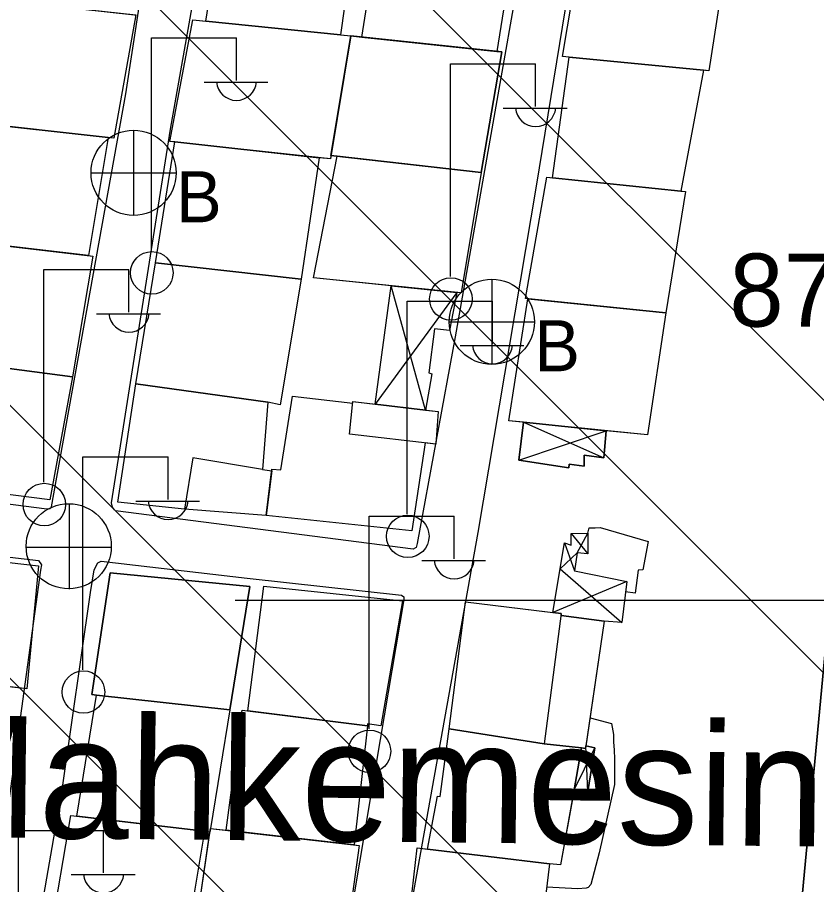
# Model space of a CAD drawing. Extents: x 417995 to 421451, y 4454518 to 4458015.
# Drawn here: x 420914.5 to 420980.3, y 4456783.5 to 4456854.9 of the extents above; entities that cross this region are included whole.
import ezdxf

# ---------------------------------------------------------------- set-up
doc = ezdxf.new("R2010")
doc.units = 0
for name, color, linetype in [('ADAKENARI', 7, 'Continuous'), ('B_Mesken', 7, 'Continuous'), ('B_Sundurma', 7, 'Continuous'), ('B_Teras', 7, 'Continuous'), ('IPTAL', 7, 'Continuous'), ('PL_AYA_BOLGE_PARKI', 7, 'Continuous'), ('PL_KON_ONE_100', 7, 'Continuous'), ('S_Elektrik_Diregi', 7, 'Continuous'), ('S_Rogar_Kapagi', 7, 'Continuous'), ('S_Rogar_Kapagi_Buski', 7, 'Continuous'), ('Sinir_Cit_bir_taraf', 7, 'Continuous'), ('Sinir_Duvar_tek_tarafa_ait', 7, 'Continuous'), ('SN_TR_SIVILASMA', 7, 'Continuous'), ('SN_TR_TASKIN', 7, 'Continuous'), ('TR_AZGELISME', 7, 'Continuous'), ('Y_Kot_Noktasi', 7, 'Continuous'), ('Yol_Sose', 7, 'Continuous')]:
    doc.layers.add(name, color=color, linetype=linetype)

msp = doc.modelspace()

# ---------------------------------------------------------------- linework, layer by layer
at = {"layer": 'ADAKENARI'}
msp.add_lwpolyline([(420809.939, 4456617.856), (420959.974, 4456579.207), (420984.38, 4456839.223), (421087.006, 4456805.841), (421111.556, 4456846.793), (421082.03, 4456884.78)], dxfattribs=at)
at = {"layer": 'B_Mesken'}
for points in [[(420930.033, 4456854.529), (420931.55, 4456864.166), (420942.457, 4456863.158), (420941.096, 4456853.417)], [(420932.664, 4456864.063), (420936.361, 4456863.721), (420942.457, 4456863.158), (420941.096, 4456853.417), (420930.033, 4456854.529), (420931.55, 4456864.166)], [(420955.939, 4456861.969), (420955.4, 4456858.932), (420955.062, 4456858.92), (420953.961, 4456852.05), (420942.848, 4456853.235), (420944.382, 4456862.95)], [(420955.94, 4456861.969), (420955.4, 4456858.932), (420955.062, 4456858.92), (420953.961, 4456852.05), (420942.848, 4456853.236), (420944.382, 4456862.95)], [(420972.939, 4456860.536), (420971.384, 4456850.462), (420959.365, 4456851.632), (420961.033, 4456861.578)], [(420961.566, 4456861.532), (420966.573, 4456861.093), (420972.939, 4456860.536), (420971.384, 4456850.462), (420970.952, 4456850.505), (420959.9, 4456851.58), (420959.365, 4456851.632), (420961.033, 4456861.578)], [(420924.255, 4456855.061), (420922.449, 4456844.918), (420909.932, 4456846.306), (420911.136, 4456852.832), (420912.525, 4456852.671), (420913.159, 4456856.304)], [(420924.148, 4456855.073), (420924.255, 4456855.061), (420922.449, 4456844.918), (420921.996, 4456844.968), (420910.328, 4456846.263), (420909.932, 4456846.306), (420911.136, 4456852.832), (420912.525, 4456852.671), (420913.147, 4456856.23), (420913.159, 4456856.304)], [(420941.944, 4456853.332), (420940.263, 4456843.209), (420927.055, 4456844.648), (420928.958, 4456854.637)], [(420930.033, 4456854.529), (420941.096, 4456853.417), (420941.944, 4456853.332), (420940.308, 4456843.481), (420940.263, 4456843.209), (420939.348, 4456843.309), (420927.48, 4456844.602), (420927.055, 4456844.648), (420928.958, 4456854.637)], [(420940.308, 4456843.481), (420952.659, 4456842.098), (420954.359, 4456852.008), (420941.944, 4456853.332)], [(420942.848, 4456853.236), (420953.961, 4456852.05), (420954.359, 4456852.008), (420952.659, 4456842.098), (420940.825, 4456843.423), (420940.308, 4456843.481), (420941.944, 4456853.332)], [(420969.088, 4456840.564), (420958.525, 4456841.656), (420959.9, 4456851.58), (420970.952, 4456850.504)], [(420969.088, 4456840.564), (420958.525, 4456841.656), (420959.9, 4456851.58), (420970.952, 4456850.505)], [(420909.784, 4456836.487), (420910.513, 4456842.236), (420909.582, 4456842.315), (420910.327, 4456846.263), (420921.996, 4456844.968), (420920.363, 4456835.26)], [(420921.996, 4456844.968), (420920.363, 4456835.26), (420909.784, 4456836.487), (420910.513, 4456842.236), (420909.582, 4456842.315), (420910.328, 4456846.263)], [(420939.348, 4456843.309), (420937.866, 4456833.33), (420925.874, 4456834.648), (420927.48, 4456844.602)], [(420939.348, 4456843.309), (420937.866, 4456833.33), (420925.874, 4456834.648), (420927.48, 4456844.602)], [(420952.659, 4456842.098), (420951.019, 4456832.18), (420938.878, 4456833.422), (420940.825, 4456843.423)], [(420952.659, 4456842.098), (420951.019, 4456832.18), (420950.657, 4456832.217), (420945.276, 4456832.768), (420938.878, 4456833.422), (420940.825, 4456843.423)], [(420958.525, 4456841.656), (420969.088, 4456840.564), (420969.476, 4456840.524), (420967.856, 4456830.549), (420956.494, 4456831.7), (420956.305, 4456831.719), (420958.073, 4456841.703)], [(420969.477, 4456840.524), (420967.856, 4456830.549), (420956.305, 4456831.719), (420958.073, 4456841.702)], [(420920.719, 4456835.219), (420919.059, 4456825.281), (420907.581, 4456826.797), (420909.304, 4456836.543)], [(420909.784, 4456836.487), (420920.363, 4456835.26), (420920.719, 4456835.219), (420919.059, 4456825.281), (420907.581, 4456826.797), (420909.304, 4456836.543)], [(420937.866, 4456833.33), (420936.143, 4456822.99), (420935.134, 4456823.185), (420924.27, 4456824.716), (420925.874, 4456834.648)], [(420937.866, 4456833.33), (420936.143, 4456822.99), (420935.134, 4456823.185), (420924.27, 4456824.716), (420925.874, 4456834.648)], [(420967.856, 4456830.549), (420966.349, 4456820.502), (420954.935, 4456821.67), (420956.494, 4456831.7)], [(420967.856, 4456830.549), (420966.349, 4456820.502), (420962.944, 4456820.851), (420956.143, 4456821.547), (420954.935, 4456821.67), (420956.494, 4456831.7)], [(420919.059, 4456825.281), (420917.189, 4456815.156), (420905.335, 4456816.66), (420907.119, 4456826.901), (420907.581, 4456826.797)], [(420919.059, 4456825.281), (420917.189, 4456815.156), (420905.335, 4456816.66), (420907.119, 4456826.901), (420907.581, 4456826.797)], [(420934.674, 4456817.662), (420935.442, 4456817.555), (420934.979, 4456813.867), (420928.266, 4456814.397), (420922.78, 4456814.983), (420924.27, 4456824.716), (420935.134, 4456823.185)], [(420935.134, 4456823.185), (420934.674, 4456817.662), (420935.442, 4456817.555), (420934.979, 4456813.868), (420928.266, 4456814.397), (420922.78, 4456814.983), (420924.27, 4456824.716)], [(420948.05, 4456819.854), (420946.971, 4456812.615), (420934.979, 4456813.867), (420935.458, 4456817.681), (420936.178, 4456817.622), (420937.147, 4456823.683), (420942.106, 4456823.103), (420942.12, 4456823.243), (420949.126, 4456822.417), (420948.947, 4456819.751)], [(420943.961, 4456823.026), (420948.091, 4456822.539), (420949.126, 4456822.417), (420948.947, 4456819.751), (420948.05, 4456819.854), (420946.971, 4456812.615), (420934.979, 4456813.868), (420935.442, 4456817.555), (420935.458, 4456817.681), (420936.178, 4456817.622), (420937.147, 4456823.683), (420942.106, 4456823.103), (420942.12, 4456823.243)], [(420915.294, 4456799.62), (420902.083, 4456801.106), (420903.221, 4456811.224), (420916.269, 4456809.729)], [(420915.294, 4456799.619), (420914.43, 4456799.717), (420902.9, 4456801.014), (420902.083, 4456801.106), (420903.222, 4456811.224), (420916.269, 4456809.73)], [(420931.985, 4456797.879), (420933.628, 4456808.021), (420922.146, 4456809.146), (420920.636, 4456799.155), (420921.023, 4456799.106)], [(420931.986, 4456797.88), (420921.023, 4456799.106), (420920.636, 4456799.156), (420922.146, 4456809.146), (420933.628, 4456808.021)], [(420933.483, 4456797.81), (420934.805, 4456808.054), (420946.182, 4456806.843), (420944.412, 4456796.562), (420943.328, 4456796.724), (420943.323, 4456796.569)], [(420943.324, 4456796.569), (420933.483, 4456797.81), (420934.805, 4456808.054), (420946.182, 4456806.843), (420944.412, 4456796.562), (420943.328, 4456796.725)], [(420959.23, 4456805.643), (420962.78, 4456805.178), (420961.254, 4456794.716), (420957.853, 4456795.087), (420950.037, 4456796.311), (420951.388, 4456806.759), (420959.252, 4456805.812)], [(420958.568, 4456805.895), (420959.252, 4456805.812), (420959.23, 4456805.644), (420962.78, 4456805.178), (420961.284, 4456794.919), (420961.254, 4456794.716), (420960.916, 4456794.753), (420957.853, 4456795.087), (420950.037, 4456796.311), (420951.388, 4456806.759)], [(420919.405, 4456789.15), (420921.023, 4456799.106), (420931.985, 4456797.879), (420930.401, 4456788.13), (420930.355, 4456787.817), (420929.903, 4456787.894)], [(420931.986, 4456797.88), (420930.401, 4456788.13), (420930.355, 4456787.817), (420929.903, 4456787.894), (420919.405, 4456789.15), (420921.023, 4456799.106)], [(420933.483, 4456797.81), (420943.324, 4456796.569), (420942.207, 4456786.787), (420931.684, 4456787.984), (420933.018, 4456797.869)], [(420931.684, 4456787.984), (420933.017, 4456797.868), (420943.323, 4456796.569), (420942.207, 4456786.787)], [(420948.256, 4456786.433), (420949.069, 4456790.777), (420949.293, 4456790.763), (420950.037, 4456796.311), (420957.853, 4456795.087), (420960.916, 4456794.753), (420959.194, 4456785.134), (420958.272, 4456785.213)], [(420960.916, 4456794.753), (420960.301, 4456791.32), (420959.194, 4456785.134), (420958.272, 4456785.213), (420948.256, 4456786.433), (420949.069, 4456790.777), (420949.293, 4456790.763), (420950.037, 4456796.311), (420957.853, 4456795.087)], [(420929.903, 4456787.894), (420928.294, 4456778.21), (420917.249, 4456779.389), (420918.915, 4456789.208)], [(420919.405, 4456789.15), (420929.903, 4456787.894), (420928.294, 4456778.21), (420917.249, 4456779.389), (420918.915, 4456789.208)], [(420942.638, 4456786.738), (420941.235, 4456776.582), (420928.951, 4456778.166), (420930.401, 4456788.13)], [(420931.684, 4456787.984), (420942.207, 4456786.787), (420942.638, 4456786.738), (420941.235, 4456776.582), (420940.677, 4456776.654), (420928.981, 4456778.162), (420928.952, 4456778.166), (420930.355, 4456787.817), (420930.401, 4456788.13)], [(420958.272, 4456785.213), (420957.075, 4456775.243), (420946.318, 4456776.874), (420947.413, 4456786.536)], [(420948.256, 4456786.433), (420958.272, 4456785.213), (420957.075, 4456775.243), (420946.318, 4456776.874), (420947.413, 4456786.536)]]:
    msp.add_lwpolyline(points, close=True, dxfattribs=at)
at = {"layer": 'B_Sundurma'}
for p, q in [((420948.091, 4456822.539), (420945.276, 4456832.767)), ((420950.657, 4456832.217), (420943.961, 4456823.026)), ((420956.143, 4456821.547), (420962.754, 4456818.618)), ((420955.765, 4456818.417), (420962.944, 4456820.851)), ((420960.054, 4456812.398), (420961.448, 4456810.732)), ((420960.551, 4456810.799), (420961.439, 4456812.433)), ((420959.506, 4456811.613), (420960.344, 4456809.309)), ((420960.551, 4456810.799), (420959.159, 4456809.495)), ((420959.159, 4456809.495), (420964.22, 4456805.07)), ((420964.655, 4456808.449), (420958.568, 4456805.895)), ((420960.301, 4456791.32), (420962.023, 4456794.752)), ((420961.426, 4456791.167), (420961.284, 4456794.919))]:
    msp.add_line(p, q, dxfattribs=at)
for points in [[(420950.657, 4456832.217), (420950.055, 4456829.106), (420948.819, 4456829.233), (420948.353, 4456825.616), (420948.62, 4456825.541), (420948.091, 4456822.539), (420943.961, 4456823.026), (420945.276, 4456832.768)], [(420950.657, 4456832.217), (420950.055, 4456829.106), (420948.819, 4456829.233), (420948.353, 4456825.616), (420948.62, 4456825.541), (420948.091, 4456822.539), (420943.961, 4456823.026), (420945.276, 4456832.767)], [(420956.143, 4456821.547), (420955.765, 4456818.417), (420959.879, 4456817.795), (420959.9, 4456818.101), (420961.146, 4456817.941), (420961.147, 4456818.827), (420962.754, 4456818.618), (420962.944, 4456820.851)], [(420956.143, 4456821.547), (420962.944, 4456820.851), (420962.754, 4456818.618), (420961.147, 4456818.827), (420961.146, 4456817.941), (420959.9, 4456818.101), (420959.879, 4456817.795), (420955.765, 4456818.417)], [(420958.568, 4456805.895), (420959.506, 4456811.613), (420960.068, 4456811.435), (420960.054, 4456812.398), (420961.439, 4456812.433), (420961.448, 4456810.732), (420960.551, 4456810.799), (420960.344, 4456809.309), (420964.655, 4456808.449), (420964.22, 4456805.07), (420962.78, 4456805.178), (420959.23, 4456805.643), (420959.252, 4456805.812)], [(420958.568, 4456805.895), (420959.506, 4456811.613), (420960.068, 4456811.435), (420960.054, 4456812.398), (420961.439, 4456812.433), (420961.448, 4456810.732), (420960.551, 4456810.799), (420960.344, 4456809.309), (420964.655, 4456808.449), (420964.22, 4456805.07), (420962.78, 4456805.178), (420959.23, 4456805.644), (420959.252, 4456805.812)], [(420960.301, 4456791.32), (420961.426, 4456791.167), (420962.023, 4456794.752), (420961.284, 4456794.919), (420961.254, 4456794.716), (420960.916, 4456794.753)], [(420960.301, 4456791.32), (420960.916, 4456794.753), (420961.254, 4456794.716), (420961.284, 4456794.919), (420962.023, 4456794.752), (420961.426, 4456791.167)]]:
    msp.add_lwpolyline(points, close=True, dxfattribs=at)
at = {"layer": 'B_Teras'}
for points in [[(420935.134, 4456823.185), (420934.674, 4456817.662), (420928.964, 4456818.623), (420928.266, 4456814.397), (420922.78, 4456814.983), (420924.27, 4456824.716)], [(420949.126, 4456822.417), (420948.947, 4456819.751), (420941.848, 4456820.567), (420942.12, 4456823.243)], [(420959.252, 4456805.812), (420957.853, 4456795.087), (420950.037, 4456796.311), (420951.388, 4456806.759)]]:
    msp.add_lwpolyline(points, close=True, dxfattribs=at)
at = {"layer": 'PL_AYA_BOLGE_PARKI'}
msp.add_lwpolyline([(421283.959, 4456682.262), (421226.262, 4456726.487), (421220.874, 4456730.828), (421215.703, 4456735.425), (421210.761, 4456740.268), (421206.059, 4456745.344), (421201.609, 4456750.643), (421197.421, 4456756.15), (421193.505, 4456761.855), (421189.87, 4456767.742), (421160.646, 4456817.748), (421151.417, 4456836.669), (421082.65, 4456883.983), (421111.556, 4456846.793), (421087.006, 4456805.841), (420984.38, 4456839.223), (420959.974, 4456579.207), (420809.993, 4456617.842)], dxfattribs=at)
at = {"layer": 'PL_KON_ONE_100'}
msp.add_lwpolyline([(420809.993, 4456617.842), (420959.974, 4456579.207), (420984.38, 4456839.223), (421087.006, 4456805.841), (421111.556, 4456846.793), (421082.65, 4456883.983), (420999.982, 4456940.861), (420975.429, 4456950.378), (420970.414, 4456927.03), (420950.111, 4456929.822), (420948.576, 4456912.552), (420934.382, 4456915.01), (420931.656, 4456891.548), (420905.321, 4456894.056), (420899.953, 4456867.196), (420875.966, 4456867.477), (420865.081, 4456963.286), (420825.432, 4456965.198), (420833.071, 4456758.074), (420702.22, 4456777.332), (420690.571, 4456729.306)], dxfattribs=at)
at = {"layer": 'S_Elektrik_Diregi'}
for p, q in [((420925.542, 4456835.667), (420925.542, 4456853.167)), ((420925.542, 4456853.167), (420932.542, 4456853.167)), ((420932.542, 4456849.667), (420932.542, 4456853.167)), ((420950.141, 4456833.523), (420950.141, 4456851.023)), ((420950.141, 4456851.023), (420957.141, 4456851.023)), ((420957.141, 4456847.523), (420957.141, 4456851.023)), ((420929.882, 4456849.527), (420935.132, 4456849.527)), ((420954.481, 4456847.383), (420959.731, 4456847.383)), ((420916.703, 4456816.609), (420916.703, 4456834.109)), ((420916.703, 4456834.109), (420923.703, 4456834.109)), ((420923.703, 4456830.609), (420923.703, 4456834.109)), ((420946.592, 4456813.997), (420946.592, 4456831.497)), ((420946.592, 4456831.497), (420953.592, 4456831.497)), ((420953.592, 4456827.997), (420953.592, 4456831.497)), ((420921.043, 4456830.469), (420926.293, 4456830.469)), ((420950.932, 4456827.857), (420956.182, 4456827.857)), ((420919.92, 4456801.187), (420919.92, 4456818.687)), ((420919.92, 4456818.687), (420926.92, 4456818.687)), ((420926.92, 4456815.187), (420926.92, 4456818.687)), ((420924.26, 4456815.047), (420929.51, 4456815.047)), ((420943.443, 4456796.312), (420943.443, 4456813.812)), ((420943.443, 4456813.812), (420950.443, 4456813.812)), ((420950.443, 4456810.312), (420950.443, 4456813.812)), ((420947.783, 4456810.172), (420953.033, 4456810.172)), ((420914.615, 4456770.472), (420914.615, 4456787.972)), ((420914.615, 4456787.972), (420921.615, 4456787.972)), ((420921.615, 4456784.472), (420921.615, 4456787.972)), ((420918.955, 4456784.332), (420924.205, 4456784.332))]:
    msp.add_line(p, q, dxfattribs=at)
for centre in [(420925.578, 4456833.832), (420950.177, 4456831.688), (420916.739, 4456814.773), (420946.628, 4456812.162), (420919.956, 4456799.351), (420943.479, 4456794.477)]:
    msp.add_circle(centre, 1.75, dxfattribs=at)
for centre in [(420932.543, 4456849.68), (420957.142, 4456847.536), (420923.703, 4456830.621), (420953.593, 4456828.01), (420926.921, 4456815.2), (420950.444, 4456810.325), (420921.615, 4456784.485)]:
    msp.add_arc(centre, 1.658, 184.83843, 355.14641, dxfattribs=at)
at = {"layer": 'S_Rogar_Kapagi'}
for p, q in [((420918.797, 4456807.815), (420918.797, 4456814.815)), ((420915.227, 4456811.28), (420922.227, 4456811.28))]:
    msp.add_line(p, q, dxfattribs=at)
msp.add_circle((420918.744, 4456811.343), 3.5, dxfattribs=at)
at = {"layer": 'S_Rogar_Kapagi_Buski'}
for p, q in [((420924.082, 4456845.562), (420924.082, 4456838.562)), ((420920.582, 4456842.062), (420927.582, 4456842.062)), ((420953.542, 4456833.306), (420953.542, 4456826.306)), ((420950.042, 4456829.806), (420957.042, 4456829.806))]:
    msp.add_line(p, q, dxfattribs=at)
for centre in [(420924.082, 4456842.062), (420953.542, 4456829.806)]:
    msp.add_circle(centre, 3.5, dxfattribs=at)
at = {"layer": 'Sinir_Cit_bir_taraf'}
msp.add_lwpolyline([(420961.621, 4456797.229), (420963.379, 4456796.76), (420963.536, 4456795.86), (420963.56, 4456795.224), (420963.612, 4456794.594), (420963.623, 4456793.821), (420963.637, 4456793.23), (420963.625, 4456792.419), (420963.616, 4456791.751), (420962.381, 4456786.117), (420961.671, 4456783.526), (420961.459, 4456783.271), (420961.31, 4456783.219), (420960.619, 4456783.168), (420958.044, 4456783.312)], dxfattribs=at)
at = {"layer": 'Sinir_Duvar_tek_tarafa_ait'}
msp.add_lwpolyline([(420961.439, 4456812.433), (420961.538, 4456812.853), (420962.031, 4456812.873), (420962.459, 4456812.895), (420966.388, 4456811.732), (420965.967, 4456809.394), (420965.577, 4456809.372), (420965.332, 4456807.492), (420964.546, 4456807.6)], dxfattribs=at)
at = {"layer": 'SN_TR_SIVILASMA'}
for p, q in [((421282.287, 4456521.909), (420118.464, 4457685.732)), ((421282.055, 4456499.69), (420108.486, 4457673.259)), ((421281.591, 4456455.252), (420088.53, 4457648.314)), ((421281.36, 4456433.034), (420079.094, 4457635.3))]:
    msp.add_line(p, q, dxfattribs=at)
at = {"layer": 'SN_TR_TASKIN'}
msp.add_line((420932.431, 4456806.904), (421032.431, 4456806.904), dxfattribs=at)
at = {"layer": 'TR_AZGELISME'}
msp.add_lwpolyline([(420809.993, 4456617.842), (420959.974, 4456579.207), (420984.38, 4456839.223), (421087.006, 4456805.841), (421111.556, 4456846.793), (421082.65, 4456883.983), (420999.982, 4456940.861), (420975.429, 4456950.378), (420970.414, 4456927.03), (420950.111, 4456929.822), (420948.576, 4456912.552), (420934.382, 4456915.01), (420931.656, 4456891.548), (420905.321, 4456894.056), (420899.953, 4456867.196), (420875.966, 4456867.477), (420865.081, 4456963.286), (420825.432, 4456965.198), (420833.071, 4456758.074), (420702.22, 4456777.332), (420690.571, 4456729.306)], dxfattribs=at)
at = {"layer": 'Yol_Sose'}
for points in [[(420938.679, 4456912.459), (420939.688, 4456913.678), (420940.386, 4456914.183), (420941.08, 4456914.469), (420941.821, 4456914.513), (420965.107, 4456911.674), (420965.282, 4456911.617), (420965.377, 4456911.369), (420959.226, 4456877.915), (420950.535, 4456828.573), (420947.414, 4456811.58), (420947.306, 4456811.253), (420947.256, 4456811.204), (420947.073, 4456811.103)], [(420947.073, 4456811.103), (420922.603, 4456814.257), (420922.603, 4456814.257), (420922.506, 4456814.352), (420922.35, 4456814.573), (420922.278, 4456814.903), (420927.129, 4456845.667), (420932.062, 4456873.553), (420936.174, 4456902.344), (420938.679, 4456912.459)], [(420899.96, 4456854.483), (420903.096, 4456876.038), (420914.495, 4456889.311), (420928.548, 4456902.934), (420928.884, 4456903.055), (420929.256, 4456903.006), (420929.539, 4456902.931), (420929.99, 4456902.684), (420930.272, 4456902.477), (420930.549, 4456902.26), (420930.729, 4456901.874), (420930.757, 4456901.507), (420929.324, 4456890.227), (420927.326, 4456874.161), (420923.416, 4456848.567), (420917.303, 4456814.588), (420917.213, 4456814.419), (420916.933, 4456814.391), (420902.045, 4456816.31)], [(420963.158, 4456877.56), (420957.177, 4456840.973), (420952.377, 4456812.476), (420945.392, 4456773.45), (420942.899, 4456761.34)], [(420889.129, 4456725.054), (420892.118, 4456734.987), (420892.476, 4456737.189), (420892.543, 4456739.163), (420891.043, 4456759.253), (420889.906, 4456772.137), (420888.449, 4456785.627), (420891.024, 4456812.481), (420891.097, 4456812.901), (420891.289, 4456813.082), (420916.269, 4456810.164), (420916.508, 4456809.821), (420916.421, 4456809.377), (420913.675, 4456789.425), (420910.279, 4456769.779), (420905.977, 4456742.902), (420903.94, 4456732.051)], [(420907.314, 4456731.391), (420908.969, 4456739.631), (420910.677, 4456748.478), (420912.93, 4456760.851), (420915.072, 4456773.277), (420918.2, 4456791.316), (420920.533, 4456807.539), (420920.845, 4456809.407), (420921.147, 4456809.994), (420921.424, 4456810.11), (420933.425, 4456808.722), (420946.122, 4456807.312), (420946.292, 4456807.171), (420946.298, 4456806.959), (420943.702, 4456791.552), (420940.093, 4456770.035), (420936.56, 4456748.106), (420933.421, 4456727.868)]]:
    msp.add_lwpolyline(points, dxfattribs=at)

# ---------------------------------------------------------------- texts
at = {"layer": 'IPTAL'}
msp.add_text('Bursa 3. Ýdare Mahkemesinin', height=10, rotation=359.36891, dxfattribs=at).set_placement((420812.194, 4456788.496))
at = {"layer": 'S_Rogar_Kapagi_Buski'}
for p in [(420927.582, 4456837.998), (420957.042, 4456825.741)]:
    msp.add_text('B', height=4.2, dxfattribs=at).set_placement(p)
at = {"layer": 'Y_Kot_Noktasi'}
msp.add_text('87.12', height=6, dxfattribs=at).set_placement((420973.074, 4456829.418))

doc.saveas('drawing.dxf')
